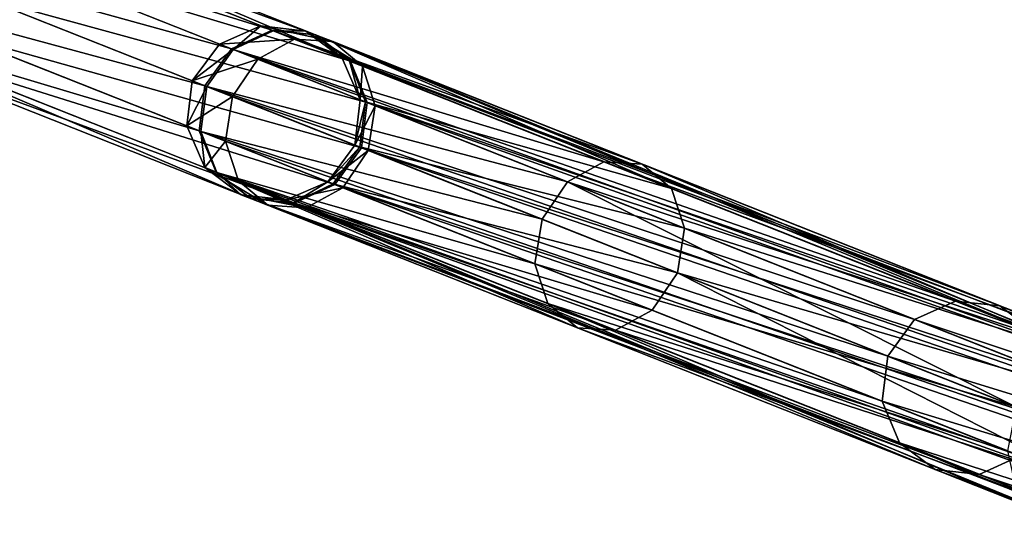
# Model space of a CAD drawing. Header units: millimetres. Extents: x 0 to 316, y 0 to 317.
# Tile 575 of 656: x 106 to 123, y 170 to 178. Entities that reach past the tile are written whole.
import ezdxf

# ---------------------------------------------------------------- set-up
doc = ezdxf.new("R2010")
doc.units = ezdxf.units.MM
doc.header["$LTSCALE"] = 25.4
doc.layers.get('0').update_dxf_attribs({"true_color": 0xff5454})

# ---------------------------------------------------------------- blocks, each defined once
blk = doc.blocks.new('LUKSOR-L-8847.STL')
at = {"color": 250, "true_color": 0x262626}
mesh = blk.add_polyface(dxfattribs=at)
corners = [(-41.509, 189.111, 676.109), (-27.805, 180.081, 654.501), (-28.123, 179.385, 654.634), (-41.204, 189.815, 675.997)]
mesh.append_faces([[corners[k] for k in face] for face in [(0, 1, 2), (1, 0, 3)]], dxfattribs={"vtx0": -1, "color": 250})
mesh = blk.add_polyface(dxfattribs=at)
corners = [(-25.673, 180.138, 655.986), (-38.884, 189.057, 677.559), (-25.662, 179.451, 656.349), (-38.93, 189.769, 677.253)]
mesh.append_faces([[corners[k] for k in face] for face in [(0, 1, 2), (1, 0, 3)]], dxfattribs={"vtx0": -1, "color": 250})
mesh = blk.add_polyface(dxfattribs=at)
corners = [(-41.464, 188.399, 676.415), (-28.123, 179.385, 654.634), (-28.112, 178.698, 654.996), (-41.509, 189.111, 676.109)]
mesh.append_faces([[corners[k] for k in face] for face in [(0, 1, 2), (1, 0, 3)]], dxfattribs={"vtx0": -1, "color": 250})
mesh = blk.add_polyface(dxfattribs=at)
corners = [(-25.662, 179.451, 656.349), (-39.19, 188.352, 677.672), (-25.981, 178.756, 656.481), (-38.884, 189.057, 677.559)]
mesh.append_faces([[corners[k] for k in face] for face in [(0, 1, 2), (1, 0, 3)]], dxfattribs={"vtx0": -1, "color": 250})
mesh = blk.add_polyface(dxfattribs=at)
corners = [(-41.078, 187.87, 676.834), (-28.112, 178.698, 654.996), (-27.774, 178.205, 655.491), (-41.464, 188.399, 676.415)]
mesh.append_faces([[corners[k] for k in face] for face in [(0, 1, 2), (1, 0, 3)]], dxfattribs={"vtx0": -1, "color": 250})
mesh = blk.add_polyface(dxfattribs=at)
corners = [(-25.981, 178.756, 656.481), (-39.766, 187.844, 677.559), (-26.544, 178.238, 656.349), (-39.19, 188.352, 677.672)]
mesh.append_faces([[corners[k] for k in face] for face in [(0, 1, 2), (1, 0, 3)]], dxfattribs={"vtx0": -1, "color": 250})
mesh = blk.add_polyface(dxfattribs=at)
corners = [(-27.2, 178.036, 655.986), (-41.078, 187.87, 676.834), (-27.774, 178.205, 655.491), (-40.457, 187.667, 677.253)]
mesh.append_faces([[corners[k] for k in face] for face in [(0, 1, 2), (1, 0, 3)]], dxfattribs={"vtx0": -1, "color": 250})
mesh = blk.add_polyface(dxfattribs=at)
corners = [(-26.544, 178.238, 656.349), (-40.457, 187.667, 677.253), (-27.2, 178.036, 655.986), (-39.766, 187.844, 677.559)]
mesh.append_faces([[corners[k] for k in face] for face in [(0, 1, 2), (1, 0, 3)]], dxfattribs={"vtx0": -1, "color": 250})
mesh = blk.add_polyface(dxfattribs=at)
corners = [(-29.927, 180.017, 701.401), (-36.49, 184.537, 691.058), (-29.636, 179.557, 700.848), (-36.873, 185.064, 691.48)]
mesh.append_faces([[corners[k] for k in face] for face in [(0, 1, 2), (1, 0, 3)]], dxfattribs={"vtx0": -1, "color": 250})
mesh = blk.add_polyface(dxfattribs=at)
corners = [(-27.935, 180.175, 699.742), (-35.18, 184.512, 690.328), (-34.604, 185.021, 690.215), (-28.485, 179.648, 699.89)]
mesh.append_faces([[corners[k] for k in face] for face in [(0, 1, 2), (1, 0, 3)]], dxfattribs={"vtx0": -1, "color": 250})
mesh = blk.add_polyface(dxfattribs=at)
corners = [(-29.108, 179.422, 700.295), (-36.49, 184.537, 691.058), (-35.87, 184.335, 690.636), (-29.636, 179.557, 700.848)]
mesh.append_faces([[corners[k] for k in face] for face in [(0, 1, 2), (1, 0, 3)]], dxfattribs={"vtx0": -1, "color": 250})
mesh = blk.add_polyface(dxfattribs=at)
corners = [(-28.485, 179.648, 699.89), (-35.87, 184.335, 690.636), (-35.18, 184.512, 690.328), (-29.108, 179.422, 700.295)]
mesh.append_faces([[corners[k] for k in face] for face in [(0, 1, 2), (1, 0, 3)]], dxfattribs={"vtx0": -1, "color": 250})
mesh = blk.add_polyface(dxfattribs=at)
corners = [(-53.688, 181.943, 462.469), (-46.678, 179.757, 478.677), (-53.036, 182.275, 462.21), (-47.368, 179.44, 478.837)]
mesh.append_faces([[corners[k] for k in face] for face in [(0, 1, 2), (1, 0, 3)]], dxfattribs={"vtx0": -1, "color": 250})
mesh = blk.add_polyface(dxfattribs=at)
corners = [(-53.036, 182.275, 462.21), (-45.937, 179.68, 478.459), (-52.347, 182.218, 461.856), (-46.678, 179.757, 478.677)]
mesh.append_faces([[corners[k] for k in face] for face in [(0, 1, 2), (1, 0, 3)]], dxfattribs={"vtx0": -1, "color": 250})
mesh = blk.add_polyface(dxfattribs=at)
corners = [(-52.347, 182.218, 461.856), (-45.344, 179.229, 478.24), (-51.807, 181.788, 461.502), (-45.937, 179.68, 478.459)]
mesh.append_faces([[corners[k] for k in face] for face in [(0, 1, 2), (1, 0, 3)]], dxfattribs={"vtx0": -1, "color": 250})
mesh = blk.add_polyface(dxfattribs=at)
corners = [(-47.368, 179.44, 478.837), (-54.129, 181.311, 462.564), (-47.823, 178.814, 478.896), (-53.688, 181.943, 462.469)]
mesh.append_faces([[corners[k] for k in face] for face in [(0, 1, 2), (1, 0, 3)]], dxfattribs={"vtx0": -1, "color": 250})
mesh = blk.add_polyface(dxfattribs=at)
corners = [(-51.559, 181.099, 461.243), (-45.344, 179.229, 478.24), (-45.057, 178.525, 478.08), (-51.807, 181.788, 461.502)]
mesh.append_faces([[corners[k] for k in face] for face in [(0, 1, 2), (1, 0, 3)]], dxfattribs={"vtx0": -1, "color": 250})
mesh = blk.add_polyface(dxfattribs=at)
corners = [(-47.823, 178.814, 478.896), (-54.241, 180.548, 462.469), (-47.92, 178.046, 478.837), (-54.129, 181.311, 462.564)]
mesh.append_faces([[corners[k] for k in face] for face in [(0, 1, 2), (1, 0, 3)]], dxfattribs={"vtx0": -1, "color": 250})
mesh = blk.add_polyface(dxfattribs=at)
corners = [(-51.67, 180.337, 461.148), (-45.057, 178.525, 478.08), (-45.155, 177.757, 478.022), (-51.559, 181.099, 461.243)]
mesh.append_faces([[corners[k] for k in face] for face in [(0, 1, 2), (1, 0, 3)]], dxfattribs={"vtx0": -1, "color": 250})
mesh = blk.add_polyface(dxfattribs=at)
corners = [(-47.92, 178.046, 478.837), (-53.993, 179.859, 462.21), (-47.634, 177.342, 478.677), (-54.241, 180.548, 462.469)]
mesh.append_faces([[corners[k] for k in face] for face in [(0, 1, 2), (1, 0, 3)]], dxfattribs={"vtx0": -1, "color": 250})
mesh = blk.add_polyface(dxfattribs=at)
corners = [(-52.111, 179.705, 461.243), (-45.155, 177.757, 478.022), (-45.61, 177.131, 478.08), (-51.67, 180.337, 461.148)]
mesh.append_faces([[corners[k] for k in face] for face in [(0, 1, 2), (1, 0, 3)]], dxfattribs={"vtx0": -1, "color": 250})
mesh = blk.add_polyface(dxfattribs=at)
corners = [(-47.041, 176.891, 478.459), (-53.993, 179.859, 462.21), (-53.452, 179.429, 461.856), (-47.634, 177.342, 478.677)]
mesh.append_faces([[corners[k] for k in face] for face in [(0, 1, 2), (1, 0, 3)]], dxfattribs={"vtx0": -1, "color": 250})
mesh = blk.add_polyface(dxfattribs=at)
corners = [(-47.578, 179.523, 678.02), (-46.297, 179.607, 676.415), (-46.923, 179.264, 676.109), (-46.868, 179.833, 678.082)]
mesh.append_faces([[corners[k] for k in face] for face in [(0, 1, 2), (1, 0, 3)]], dxfattribs={"vtx0": -1, "color": 250})
mesh = blk.add_polyface(dxfattribs=at)
corners = [(-47.341, 179.43, 680.04), (-46.868, 179.833, 678.082), (-47.578, 179.523, 678.02), (-46.662, 179.751, 679.845)]
mesh.append_faces([[corners[k] for k in face] for face in [(0, 1, 2), (1, 0, 3)]], dxfattribs={"vtx0": -1, "color": 250})
mesh = blk.add_polyface(dxfattribs=at)
corners = [(-47.368, 179.44, 478.837), (-35.027, 175.144, 525.435), (-46.678, 179.757, 478.677), (-35.726, 174.831, 525.559)]
mesh.append_faces([[corners[k] for k in face] for face in [(0, 1, 2), (1, 0, 3)]], dxfattribs={"vtx0": -1, "color": 250})
mesh = blk.add_polyface(dxfattribs=at)
corners = [(-46.868, 179.833, 678.082), (-45.645, 179.565, 676.834), (-46.297, 179.607, 676.415), (-46.102, 179.745, 678.168)]
mesh.append_faces([[corners[k] for k in face] for face in [(0, 1, 2), (1, 0, 3)]], dxfattribs={"vtx0": -1, "color": 250})
mesh = blk.add_polyface(dxfattribs=at)
corners = [(-46.662, 179.751, 679.845), (-46.102, 179.745, 678.168), (-46.868, 179.833, 678.082), (-45.937, 179.68, 679.578)]
mesh.append_faces([[corners[k] for k in face] for face in [(0, 1, 2), (1, 0, 3)]], dxfattribs={"vtx0": -1, "color": 250})
mesh = blk.add_polyface(dxfattribs=at)
corners = [(-46.678, 179.757, 478.677), (-34.273, 175.062, 525.265), (-45.937, 179.68, 478.459), (-35.027, 175.144, 525.435)]
mesh.append_faces([[corners[k] for k in face] for face in [(0, 1, 2), (1, 0, 3)]], dxfattribs={"vtx0": -1, "color": 250})
mesh = blk.add_polyface(dxfattribs=at)
corners = [(-45.61, 177.131, 478.08), (-52.763, 179.372, 461.502), (-52.111, 179.705, 461.243), (-46.3, 176.814, 478.24)]
mesh.append_faces([[corners[k] for k in face] for face in [(0, 1, 2), (1, 0, 3)]], dxfattribs={"vtx0": -1, "color": 250})
mesh = blk.add_polyface(dxfattribs=at)
corners = [(-47.341, 179.43, 680.04), (-41.022, 177.518, 691.48), (-46.662, 179.751, 679.845), (-41.646, 177.175, 691.788)]
mesh.append_faces([[corners[k] for k in face] for face in [(0, 1, 2), (1, 0, 3)]], dxfattribs={"vtx0": -1, "color": 250})
mesh = blk.add_polyface(dxfattribs=at)
corners = [(-46.923, 179.264, 676.109), (-30.953, 173.532, 654.996), (-31.538, 173.173, 654.634), (-46.297, 179.607, 676.415)]
mesh.append_faces([[corners[k] for k in face] for face in [(0, 1, 2), (1, 0, 3)]], dxfattribs={"vtx0": -1, "color": 250})
mesh = blk.add_polyface(dxfattribs=at)
corners = [(-46.662, 179.751, 679.845), (-40.371, 177.477, 691.058), (-45.937, 179.68, 679.578), (-41.022, 177.518, 691.48)]
mesh.append_faces([[corners[k] for k in face] for face in [(0, 1, 2), (1, 0, 3)]], dxfattribs={"vtx0": -1, "color": 250})
mesh = blk.add_polyface(dxfattribs=at)
corners = [(-46.297, 179.607, 676.415), (-30.355, 173.511, 655.491), (-30.953, 173.532, 654.996), (-45.645, 179.565, 676.834)]
mesh.append_faces([[corners[k] for k in face] for face in [(0, 1, 2), (1, 0, 3)]], dxfattribs={"vtx0": -1, "color": 250})
mesh = blk.add_polyface(dxfattribs=at)
corners = [(-46.102, 179.745, 678.168), (-45.14, 179.149, 677.253), (-45.645, 179.565, 676.834), (-45.483, 179.284, 678.253)]
mesh.append_faces([[corners[k] for k in face] for face in [(0, 1, 2), (1, 0, 3)]], dxfattribs={"vtx0": -1, "color": 250})
mesh = blk.add_polyface(dxfattribs=at)
corners = [(-45.937, 179.68, 679.578), (-45.483, 179.284, 678.253), (-46.102, 179.745, 678.168), (-45.359, 179.235, 679.31)]
mesh.append_faces([[corners[k] for k in face] for face in [(0, 1, 2), (1, 0, 3)]], dxfattribs={"vtx0": -1, "color": 250})
mesh = blk.add_polyface(dxfattribs=at)
corners = [(-45.937, 179.68, 679.578), (-39.868, 177.061, 690.636), (-45.359, 179.235, 679.31), (-40.371, 177.477, 691.058)]
mesh.append_faces([[corners[k] for k in face] for face in [(0, 1, 2), (1, 0, 3)]], dxfattribs={"vtx0": -1, "color": 250})
mesh = blk.add_polyface(dxfattribs=at)
corners = [(-45.937, 179.68, 478.459), (-33.668, 174.607, 525.096), (-45.344, 179.229, 478.24), (-34.273, 175.062, 525.265)]
mesh.append_faces([[corners[k] for k in face] for face in [(0, 1, 2), (1, 0, 3)]], dxfattribs={"vtx0": -1, "color": 250})
mesh = blk.add_polyface(dxfattribs=at)
corners = [(-46.3, 176.814, 478.24), (-53.452, 179.429, 461.856), (-52.763, 179.372, 461.502), (-47.041, 176.891, 478.459)]
mesh.append_faces([[corners[k] for k in face] for face in [(0, 1, 2), (1, 0, 3)]], dxfattribs={"vtx0": -1, "color": 250})
mesh = blk.add_polyface(dxfattribs=at)
corners = [(-48.039, 178.899, 677.997), (-46.923, 179.264, 676.109), (-47.354, 178.628, 675.997), (-47.578, 179.523, 678.02)]
mesh.append_faces([[corners[k] for k in face] for face in [(0, 1, 2), (1, 0, 3)]], dxfattribs={"vtx0": -1, "color": 250})
mesh = blk.add_polyface(dxfattribs=at)
corners = [(-47.341, 179.43, 680.04), (-48.039, 178.899, 677.997), (-47.792, 178.801, 680.112), (-47.578, 179.523, 678.02)]
mesh.append_faces([[corners[k] for k in face] for face in [(0, 1, 2), (1, 0, 3)]], dxfattribs={"vtx0": -1, "color": 250})
mesh = blk.add_polyface(dxfattribs=at)
corners = [(-35.726, 174.831, 525.559), (-47.823, 178.814, 478.896), (-36.184, 174.206, 525.604), (-47.368, 179.44, 478.837)]
mesh.append_faces([[corners[k] for k in face] for face in [(0, 1, 2), (1, 0, 3)]], dxfattribs={"vtx0": -1, "color": 250})
mesh = blk.add_polyface(dxfattribs=at)
corners = [(-41.646, 177.175, 691.788), (-47.792, 178.801, 680.112), (-42.077, 176.539, 691.901), (-47.341, 179.43, 680.04)]
mesh.append_faces([[corners[k] for k in face] for face in [(0, 1, 2), (1, 0, 3)]], dxfattribs={"vtx0": -1, "color": 250})
mesh = blk.add_polyface(dxfattribs=at)
corners = [(-45.645, 179.565, 676.834), (-29.905, 173.117, 655.986), (-30.355, 173.511, 655.491), (-45.14, 179.149, 677.253)]
mesh.append_faces([[corners[k] for k in face] for face in [(0, 1, 2), (1, 0, 3)]], dxfattribs={"vtx0": -1, "color": 250})
mesh = blk.add_polyface(dxfattribs=at)
corners = [(-47.354, 178.628, 675.997), (-31.538, 173.173, 654.634), (-31.955, 172.531, 654.501), (-46.923, 179.264, 676.109)]
mesh.append_faces([[corners[k] for k in face] for face in [(0, 1, 2), (1, 0, 3)]], dxfattribs={"vtx0": -1, "color": 250})
mesh = blk.add_polyface(dxfattribs=at)
corners = [(-45.14, 179.149, 677.253), (-45.178, 178.573, 678.315), (-44.919, 178.47, 677.559), (-45.483, 179.284, 678.253)]
mesh.append_faces([[corners[k] for k in face] for face in [(0, 1, 2), (1, 0, 3)]], dxfattribs={"vtx0": -1, "color": 250})
mesh = blk.add_polyface(dxfattribs=at)
corners = [(-45.178, 178.573, 678.315), (-45.359, 179.235, 679.31), (-45.084, 178.536, 679.115), (-45.483, 179.284, 678.253)]
mesh.append_faces([[corners[k] for k in face] for face in [(0, 1, 2), (1, 0, 3)]], dxfattribs={"vtx0": -1, "color": 250})
mesh = blk.add_polyface(dxfattribs=at)
corners = [(-45.084, 178.536, 679.115), (-39.868, 177.061, 690.636), (-39.648, 176.384, 690.328), (-45.359, 179.235, 679.31)]
mesh.append_faces([[corners[k] for k in face] for face in [(0, 1, 2), (1, 0, 3)]], dxfattribs={"vtx0": -1, "color": 250})
mesh = blk.add_polyface(dxfattribs=at)
corners = [(-45.057, 178.525, 478.08), (-33.668, 174.607, 525.096), (-33.373, 173.899, 524.972), (-45.344, 179.229, 478.24)]
mesh.append_faces([[corners[k] for k in face] for face in [(0, 1, 2), (1, 0, 3)]], dxfattribs={"vtx0": -1, "color": 250})
mesh = blk.add_polyface(dxfattribs=at)
corners = [(-29.905, 173.117, 655.986), (-44.919, 178.47, 677.559), (-29.723, 172.454, 656.349), (-45.14, 179.149, 677.253)]
mesh.append_faces([[corners[k] for k in face] for face in [(0, 1, 2), (1, 0, 3)]], dxfattribs={"vtx0": -1, "color": 250})
mesh = blk.add_polyface(dxfattribs=at)
corners = [(-48.13, 178.129, 678.02), (-47.354, 178.628, 675.997), (-47.475, 177.869, 676.109), (-48.039, 178.899, 677.997)]
mesh.append_faces([[corners[k] for k in face] for face in [(0, 1, 2), (1, 0, 3)]], dxfattribs={"vtx0": -1, "color": 250})
mesh = blk.add_polyface(dxfattribs=at)
corners = [(-47.792, 178.801, 680.112), (-48.13, 178.129, 678.02), (-47.893, 178.035, 680.04), (-48.039, 178.899, 677.997)]
mesh.append_faces([[corners[k] for k in face] for face in [(0, 1, 2), (1, 0, 3)]], dxfattribs={"vtx0": -1, "color": 250})
mesh = blk.add_polyface(dxfattribs=at)
corners = [(-36.184, 174.206, 525.604), (-47.92, 178.046, 478.837), (-36.278, 173.436, 525.559), (-47.823, 178.814, 478.896)]
mesh.append_faces([[corners[k] for k in face] for face in [(0, 1, 2), (1, 0, 3)]], dxfattribs={"vtx0": -1, "color": 250})
mesh = blk.add_polyface(dxfattribs=at)
corners = [(-42.077, 176.539, 691.901), (-47.893, 178.035, 680.04), (-42.198, 175.78, 691.788), (-47.792, 178.801, 680.112)]
mesh.append_faces([[corners[k] for k in face] for face in [(0, 1, 2), (1, 0, 3)]], dxfattribs={"vtx0": -1, "color": 250})
mesh = blk.add_polyface(dxfattribs=at)
corners = [(-47.475, 177.869, 676.109), (-31.955, 172.531, 654.501), (-32.091, 171.778, 654.634), (-47.354, 178.628, 675.997)]
mesh.append_faces([[corners[k] for k in face] for face in [(0, 1, 2), (1, 0, 3)]], dxfattribs={"vtx0": -1, "color": 250})
mesh = blk.add_polyface(dxfattribs=at)
corners = [(-44.919, 178.47, 677.559), (-45.268, 177.802, 678.338), (-45.04, 177.712, 677.672), (-45.178, 178.573, 678.315)]
mesh.append_faces([[corners[k] for k in face] for face in [(0, 1, 2), (1, 0, 3)]], dxfattribs={"vtx0": -1, "color": 250})
mesh = blk.add_polyface(dxfattribs=at)
corners = [(-45.268, 177.802, 678.338), (-45.084, 178.536, 679.115), (-45.186, 177.77, 679.043), (-45.178, 178.573, 678.315)]
mesh.append_faces([[corners[k] for k in face] for face in [(0, 1, 2), (1, 0, 3)]], dxfattribs={"vtx0": -1, "color": 250})
mesh = blk.add_polyface(dxfattribs=at)
corners = [(-45.186, 177.77, 679.043), (-39.648, 176.384, 690.328), (-39.77, 175.625, 690.215), (-45.084, 178.536, 679.115)]
mesh.append_faces([[corners[k] for k in face] for face in [(0, 1, 2), (1, 0, 3)]], dxfattribs={"vtx0": -1, "color": 250})
mesh = blk.add_polyface(dxfattribs=at)
corners = [(-45.155, 177.757, 478.022), (-33.373, 173.899, 524.972), (-33.467, 173.13, 524.926), (-45.057, 178.525, 478.08)]
mesh.append_faces([[corners[k] for k in face] for face in [(0, 1, 2), (1, 0, 3)]], dxfattribs={"vtx0": -1, "color": 250})
mesh = blk.add_polyface(dxfattribs=at)
corners = [(-29.723, 172.454, 656.349), (-45.04, 177.712, 677.672), (-29.859, 171.701, 656.481), (-44.919, 178.47, 677.559)]
mesh.append_faces([[corners[k] for k in face] for face in [(0, 1, 2), (1, 0, 3)]], dxfattribs={"vtx0": -1, "color": 250})
mesh = blk.add_polyface(dxfattribs=at)
corners = [(-47.825, 177.417, 678.082), (-47.475, 177.869, 676.109), (-47.254, 177.191, 676.415), (-48.13, 178.129, 678.02)]
mesh.append_faces([[corners[k] for k in face] for face in [(0, 1, 2), (1, 0, 3)]], dxfattribs={"vtx0": -1, "color": 250})
mesh = blk.add_polyface(dxfattribs=at)
corners = [(-47.893, 178.035, 680.04), (-47.825, 177.417, 678.082), (-47.619, 177.336, 679.845), (-48.13, 178.129, 678.02)]
mesh.append_faces([[corners[k] for k in face] for face in [(0, 1, 2), (1, 0, 3)]], dxfattribs={"vtx0": -1, "color": 250})
mesh = blk.add_polyface(dxfattribs=at)
corners = [(-36.278, 173.436, 525.559), (-47.634, 177.342, 478.677), (-35.983, 172.729, 525.435), (-47.92, 178.046, 478.837)]
mesh.append_faces([[corners[k] for k in face] for face in [(0, 1, 2), (1, 0, 3)]], dxfattribs={"vtx0": -1, "color": 250})
mesh = blk.add_polyface(dxfattribs=at)
corners = [(-42.198, 175.78, 691.788), (-47.619, 177.336, 679.845), (-41.978, 175.102, 691.48), (-47.893, 178.035, 680.04)]
mesh.append_faces([[corners[k] for k in face] for face in [(0, 1, 2), (1, 0, 3)]], dxfattribs={"vtx0": -1, "color": 250})
mesh = blk.add_polyface(dxfattribs=at)
corners = [(-47.254, 177.191, 676.415), (-32.091, 171.778, 654.634), (-31.909, 171.116, 654.996), (-47.475, 177.869, 676.109)]
mesh.append_faces([[corners[k] for k in face] for face in [(0, 1, 2), (1, 0, 3)]], dxfattribs={"vtx0": -1, "color": 250})
mesh = blk.add_polyface(dxfattribs=at)
corners = [(-45.04, 177.712, 677.672), (-45.73, 177.178, 678.315), (-45.471, 177.076, 677.559), (-45.268, 177.802, 678.338)]
mesh.append_faces([[corners[k] for k in face] for face in [(0, 1, 2), (1, 0, 3)]], dxfattribs={"vtx0": -1, "color": 250})
mesh = blk.add_polyface(dxfattribs=at)
corners = [(-45.73, 177.178, 678.315), (-45.186, 177.77, 679.043), (-45.636, 177.141, 679.115), (-45.268, 177.802, 678.338)]
mesh.append_faces([[corners[k] for k in face] for face in [(0, 1, 2), (1, 0, 3)]], dxfattribs={"vtx0": -1, "color": 250})
mesh = blk.add_polyface(dxfattribs=at)
corners = [(-45.636, 177.141, 679.115), (-39.77, 175.625, 690.215), (-40.2, 174.989, 690.328), (-45.186, 177.77, 679.043)]
mesh.append_faces([[corners[k] for k in face] for face in [(0, 1, 2), (1, 0, 3)]], dxfattribs={"vtx0": -1, "color": 250})
mesh = blk.add_polyface(dxfattribs=at)
corners = [(-45.61, 177.131, 478.08), (-33.467, 173.13, 524.926), (-33.925, 172.505, 524.972), (-45.155, 177.757, 478.022)]
mesh.append_faces([[corners[k] for k in face] for face in [(0, 1, 2), (1, 0, 3)]], dxfattribs={"vtx0": -1, "color": 250})
mesh = blk.add_polyface(dxfattribs=at)
corners = [(-29.859, 171.701, 656.481), (-45.471, 177.076, 677.559), (-30.276, 171.06, 656.349), (-45.04, 177.712, 677.672)]
mesh.append_faces([[corners[k] for k in face] for face in [(0, 1, 2), (1, 0, 3)]], dxfattribs={"vtx0": -1, "color": 250})
mesh = blk.add_polyface(dxfattribs=at)
corners = [(-46.749, 176.775, 676.834), (-47.825, 177.417, 678.082), (-47.254, 177.191, 676.415), (-47.206, 176.956, 678.168)]
mesh.append_faces([[corners[k] for k in face] for face in [(0, 1, 2), (1, 0, 3)]], dxfattribs={"vtx0": -1, "color": 250})
mesh = blk.add_polyface(dxfattribs=at)
corners = [(-47.206, 176.956, 678.168), (-47.619, 177.336, 679.845), (-47.825, 177.417, 678.082), (-47.041, 176.891, 679.578)]
mesh.append_faces([[corners[k] for k in face] for face in [(0, 1, 2), (1, 0, 3)]], dxfattribs={"vtx0": -1, "color": 250})
mesh = blk.add_polyface(dxfattribs=at)
corners = [(-41.646, 177.175, 691.788), (-33.038, 174.357, 701.401), (-41.022, 177.518, 691.48), (-33.585, 173.983, 701.807)]
mesh.append_faces([[corners[k] for k in face] for face in [(0, 1, 2), (1, 0, 3)]], dxfattribs={"vtx0": -1, "color": 250})
mesh = blk.add_polyface(dxfattribs=at)
corners = [(-41.022, 177.518, 691.48), (-32.494, 174.358, 700.848), (-40.371, 177.477, 691.058), (-33.038, 174.357, 701.401)]
mesh.append_faces([[corners[k] for k in face] for face in [(0, 1, 2), (1, 0, 3)]], dxfattribs={"vtx0": -1, "color": 250})
mesh = blk.add_polyface(dxfattribs=at)
corners = [(-40.371, 177.477, 691.058), (-32.097, 173.984, 700.295), (-39.868, 177.061, 690.636), (-32.494, 174.358, 700.848)]
mesh.append_faces([[corners[k] for k in face] for face in [(0, 1, 2), (1, 0, 3)]], dxfattribs={"vtx0": -1, "color": 250})
mesh = blk.add_polyface(dxfattribs=at)
corners = [(-35.378, 172.273, 525.265), (-47.634, 177.342, 478.677), (-47.041, 176.891, 478.459), (-35.983, 172.729, 525.435)]
mesh.append_faces([[corners[k] for k in face] for face in [(0, 1, 2), (1, 0, 3)]], dxfattribs={"vtx0": -1, "color": 250})
mesh = blk.add_polyface(dxfattribs=at)
corners = [(-41.475, 174.687, 691.058), (-47.619, 177.336, 679.845), (-47.041, 176.891, 679.578), (-41.978, 175.102, 691.48)]
mesh.append_faces([[corners[k] for k in face] for face in [(0, 1, 2), (1, 0, 3)]], dxfattribs={"vtx0": -1, "color": 250})
mesh = blk.add_polyface(dxfattribs=at)
corners = [(-31.459, 170.722, 655.491), (-47.254, 177.191, 676.415), (-31.909, 171.116, 654.996), (-46.749, 176.775, 676.834)]
mesh.append_faces([[corners[k] for k in face] for face in [(0, 1, 2), (1, 0, 3)]], dxfattribs={"vtx0": -1, "color": 250})
mesh = blk.add_polyface(dxfattribs=at)
corners = [(-45.471, 177.076, 677.559), (-46.439, 176.869, 678.253), (-46.096, 176.733, 677.253), (-45.73, 177.178, 678.315)]
mesh.append_faces([[corners[k] for k in face] for face in [(0, 1, 2), (1, 0, 3)]], dxfattribs={"vtx0": -1, "color": 250})
mesh = blk.add_polyface(dxfattribs=at)
corners = [(-45.73, 177.178, 678.315), (-46.315, 176.82, 679.31), (-46.439, 176.869, 678.253), (-45.636, 177.141, 679.115)]
mesh.append_faces([[corners[k] for k in face] for face in [(0, 1, 2), (1, 0, 3)]], dxfattribs={"vtx0": -1, "color": 250})
mesh = blk.add_polyface(dxfattribs=at)
corners = [(-40.2, 174.989, 690.328), (-46.315, 176.82, 679.31), (-45.636, 177.141, 679.115), (-40.825, 174.646, 690.636)]
mesh.append_faces([[corners[k] for k in face] for face in [(0, 1, 2), (1, 0, 3)]], dxfattribs={"vtx0": -1, "color": 250})
mesh = blk.add_polyface(dxfattribs=at)
corners = [(-33.925, 172.505, 524.972), (-46.3, 176.814, 478.24), (-45.61, 177.131, 478.08), (-34.624, 172.191, 525.096)]
mesh.append_faces([[corners[k] for k in face] for face in [(0, 1, 2), (1, 0, 3)]], dxfattribs={"vtx0": -1, "color": 250})
mesh = blk.add_polyface(dxfattribs=at)
corners = [(-30.276, 171.06, 656.349), (-46.096, 176.733, 677.253), (-30.861, 170.701, 655.986), (-45.471, 177.076, 677.559)]
mesh.append_faces([[corners[k] for k in face] for face in [(0, 1, 2), (1, 0, 3)]], dxfattribs={"vtx0": -1, "color": 250})
mesh = blk.add_polyface(dxfattribs=at)
corners = [(-33.987, 173.336, 701.955), (-41.646, 177.175, 691.788), (-42.077, 176.539, 691.901), (-33.585, 173.983, 701.807)]
mesh.append_faces([[corners[k] for k in face] for face in [(0, 1, 2), (1, 0, 3)]], dxfattribs={"vtx0": -1, "color": 250})
mesh = blk.add_polyface(dxfattribs=at)
corners = [(-46.096, 176.733, 677.253), (-47.206, 176.956, 678.168), (-46.749, 176.775, 676.834), (-46.439, 176.869, 678.253)]
mesh.append_faces([[corners[k] for k in face] for face in [(0, 1, 2), (1, 0, 3)]], dxfattribs={"vtx0": -1, "color": 250})
mesh = blk.add_polyface(dxfattribs=at)
corners = [(-46.439, 176.869, 678.253), (-47.041, 176.891, 679.578), (-47.206, 176.956, 678.168), (-46.315, 176.82, 679.31)]
mesh.append_faces([[corners[k] for k in face] for face in [(0, 1, 2), (1, 0, 3)]], dxfattribs={"vtx0": -1, "color": 250})
mesh = blk.add_polyface(dxfattribs=at)
corners = [(-39.648, 176.384, 690.328), (-32.097, 173.984, 700.295), (-31.954, 173.338, 699.89), (-39.868, 177.061, 690.636)]
mesh.append_faces([[corners[k] for k in face] for face in [(0, 1, 2), (1, 0, 3)]], dxfattribs={"vtx0": -1, "color": 250})
mesh = blk.add_polyface(dxfattribs=at)
corners = [(-40.825, 174.646, 690.636), (-47.041, 176.891, 679.578), (-46.315, 176.82, 679.31), (-41.475, 174.687, 691.058)]
mesh.append_faces([[corners[k] for k in face] for face in [(0, 1, 2), (1, 0, 3)]], dxfattribs={"vtx0": -1, "color": 250})
mesh = blk.add_polyface(dxfattribs=at)
corners = [(-34.624, 172.191, 525.096), (-47.041, 176.891, 478.459), (-46.3, 176.814, 478.24), (-35.378, 172.273, 525.265)]
mesh.append_faces([[corners[k] for k in face] for face in [(0, 1, 2), (1, 0, 3)]], dxfattribs={"vtx0": -1, "color": 250})
mesh = blk.add_polyface(dxfattribs=at)
corners = [(-30.861, 170.701, 655.986), (-46.749, 176.775, 676.834), (-31.459, 170.722, 655.491), (-46.096, 176.733, 677.253)]
mesh.append_faces([[corners[k] for k in face] for face in [(0, 1, 2), (1, 0, 3)]], dxfattribs={"vtx0": -1, "color": 250})
mesh = blk.add_polyface(dxfattribs=at)
corners = [(-33.987, 173.336, 701.955), (-42.198, 175.78, 691.788), (-34.137, 172.589, 701.807), (-42.077, 176.539, 691.901)]
mesh.append_faces([[corners[k] for k in face] for face in [(0, 1, 2), (1, 0, 3)]], dxfattribs={"vtx0": -1, "color": 250})
mesh = blk.add_polyface(dxfattribs=at)
corners = [(-39.77, 175.625, 690.215), (-31.954, 173.338, 699.89), (-32.104, 172.59, 699.742), (-39.648, 176.384, 690.328)]
mesh.append_faces([[corners[k] for k in face] for face in [(0, 1, 2), (1, 0, 3)]], dxfattribs={"vtx0": -1, "color": 250})
mesh = blk.add_polyface(dxfattribs=at)
corners = [(-34.137, 172.589, 701.807), (-41.978, 175.102, 691.48), (-33.995, 171.942, 701.401), (-42.198, 175.78, 691.788)]
mesh.append_faces([[corners[k] for k in face] for face in [(0, 1, 2), (1, 0, 3)]], dxfattribs={"vtx0": -1, "color": 250})
mesh = blk.add_polyface(dxfattribs=at)
corners = [(-39.77, 175.625, 690.215), (-32.507, 171.943, 699.89), (-40.2, 174.989, 690.328), (-32.104, 172.59, 699.742)]
mesh.append_faces([[corners[k] for k in face] for face in [(0, 1, 2), (1, 0, 3)]], dxfattribs={"vtx0": -1, "color": 250})
mesh = blk.add_polyface(dxfattribs=at)
corners = [(-33.598, 171.568, 700.848), (-41.978, 175.102, 691.48), (-41.475, 174.687, 691.058), (-33.995, 171.942, 701.401)]
mesh.append_faces([[corners[k] for k in face] for face in [(0, 1, 2), (1, 0, 3)]], dxfattribs={"vtx0": -1, "color": 250})
mesh = blk.add_polyface(dxfattribs=at)
corners = [(-35.726, 174.831, 525.559), (-26.345, 171.707, 572.933), (-35.027, 175.144, 525.435), (-27.051, 171.396, 573.021)]
mesh.append_faces([[corners[k] for k in face] for face in [(0, 1, 2), (1, 0, 3)]], dxfattribs={"vtx0": -1, "color": 250})
mesh = blk.add_polyface(dxfattribs=at)
corners = [(-35.027, 175.144, 525.435), (-25.582, 171.621, 572.814), (-34.273, 175.062, 525.265), (-26.345, 171.707, 572.933)]
mesh.append_faces([[corners[k] for k in face] for face in [(0, 1, 2), (1, 0, 3)]], dxfattribs={"vtx0": -1, "color": 250})
mesh = blk.add_polyface(dxfattribs=at)
corners = [(-34.273, 175.062, 525.265), (-24.968, 171.162, 572.694), (-33.668, 174.607, 525.096), (-25.582, 171.621, 572.814)]
mesh.append_faces([[corners[k] for k in face] for face in [(0, 1, 2), (1, 0, 3)]], dxfattribs={"vtx0": -1, "color": 250})
mesh = blk.add_polyface(dxfattribs=at)
corners = [(-32.507, 171.943, 699.89), (-40.825, 174.646, 690.636), (-40.2, 174.989, 690.328), (-33.053, 171.569, 700.295)]
mesh.append_faces([[corners[k] for k in face] for face in [(0, 1, 2), (1, 0, 3)]], dxfattribs={"vtx0": -1, "color": 250})
mesh = blk.add_polyface(dxfattribs=at)
corners = [(-27.051, 171.396, 573.021), (-36.184, 174.206, 525.604), (-27.511, 170.772, 573.053), (-35.726, 174.831, 525.559)]
mesh.append_faces([[corners[k] for k in face] for face in [(0, 1, 2), (1, 0, 3)]], dxfattribs={"vtx0": -1, "color": 250})
mesh = blk.add_polyface(dxfattribs=at)
corners = [(-33.053, 171.569, 700.295), (-41.475, 174.687, 691.058), (-40.825, 174.646, 690.636), (-33.598, 171.568, 700.848)]
mesh.append_faces([[corners[k] for k in face] for face in [(0, 1, 2), (1, 0, 3)]], dxfattribs={"vtx0": -1, "color": 250})
mesh = blk.add_polyface(dxfattribs=at)
corners = [(-27.511, 170.772, 573.053), (-36.278, 173.436, 525.559), (-27.603, 170.001, 573.021), (-36.184, 174.206, 525.604)]
mesh.append_faces([[corners[k] for k in face] for face in [(0, 1, 2), (1, 0, 3)]], dxfattribs={"vtx0": -1, "color": 250})
mesh = blk.add_polyface(dxfattribs=at)
corners = [(-27.603, 170.001, 573.021), (-35.983, 172.729, 525.435), (-27.301, 169.291, 572.933), (-36.278, 173.436, 525.559)]
mesh.append_faces([[corners[k] for k in face] for face in [(0, 1, 2), (1, 0, 3)]], dxfattribs={"vtx0": -1, "color": 250})
mesh = blk.add_polyface(dxfattribs=at)
corners = [(-26.687, 168.832, 572.814), (-35.983, 172.729, 525.435), (-35.378, 172.273, 525.265), (-27.301, 169.291, 572.933)]
mesh.append_faces([[corners[k] for k in face] for face in [(0, 1, 2), (1, 0, 3)]], dxfattribs={"vtx0": -1, "color": 250})
mesh = blk.add_polyface(dxfattribs=at)
corners = [(-25.218, 169.057, 572.606), (-34.624, 172.191, 525.096), (-33.925, 172.505, 524.972), (-25.924, 168.746, 572.694)]
mesh.append_faces([[corners[k] for k in face] for face in [(0, 1, 2), (1, 0, 3)]], dxfattribs={"vtx0": -1, "color": 250})
mesh = blk.add_polyface(dxfattribs=at)
corners = [(-25.924, 168.746, 572.694), (-35.378, 172.273, 525.265), (-34.624, 172.191, 525.096), (-26.687, 168.832, 572.814)]
mesh.append_faces([[corners[k] for k in face] for face in [(0, 1, 2), (1, 0, 3)]], dxfattribs={"vtx0": -1, "color": 250})

msp = doc.modelspace()

# ---------------------------------------------------------------- block references
at = {"color": 0}
msp.add_blockref('LUKSOR-L-8847.STL', (157.356, -1.586, -12.747), dxfattribs=at)

doc.saveas('drawing.dxf')
